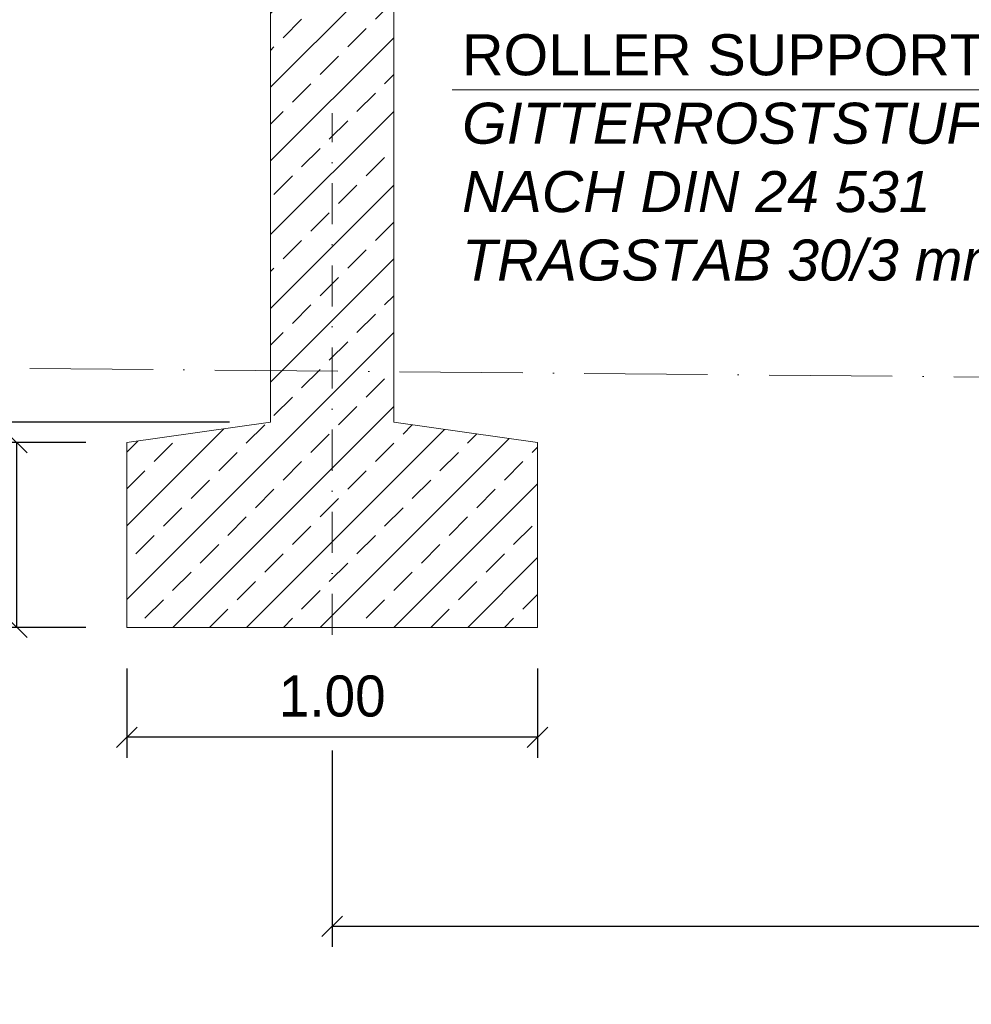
# Model space of a CAD drawing. Header units: millimetres. Extents: x -6179 to 46156, y -8419 to 8561.
# Tile 478 of 508: x 1393 to 3711, y -1091 to 1308. Entities that reach past the tile are written whole.
import ezdxf

# ---------------------------------------------------------------- set-up
doc = ezdxf.new("R2010")
doc.units = ezdxf.units.MM
doc.linetypes.add('ACAD_ISO10W100', pattern=[18, 12, -3, 0, -3])
doc.linetypes.add('DASHDOT', pattern=[1, 0.5, -0.25, 0, -0.25])
for name, color, linetype, lineweight in [('Bemaßung', 7, 'Continuous', 9), ('Betonfundamente', 7, 'Continuous', 18), ('Dübel', 7, 'Continuous', 9)]:
    doc.layers.add(name, color=color, linetype=linetype, lineweight=lineweight)
for name, color, linetype in [('Beschriftung', 7, 'Continuous'), ('POL_Bema', 7, 'Continuous'), ('Text', 7, 'Continuous')]:
    doc.layers.add(name, color=color, linetype=linetype)
doc.styles.add('Arial_Standard', font='arial.ttf')
doc.styles.add('LBB3.5M1000', font='isocp.shx', dxfattribs={"height": 3.5})
doc.dimstyles.new('DIN', dxfattribs={"dimtxt": 2.5, "dimasz": 2.5, "dimexe": 1.25, "dimexo": 0.625, "dimtad": 1, "dimtih": 1, "dimdec": 4, "dimdsep": 46, "dimlunit": 6, "dimtxsty": 'Standard', "dimcen": 2.5, "dimadec": 0, "dimazin": 0, "dimtfac": 1, "dimtdec": 4, "dimtmove": 0, "dimatfit": 3, "dimfxl": 0, "dimtvp": 1, "dimtolj": 1, "dimtzin": 0, "dimarcsym": 0})

# ---------------------------------------------------------------- blocks, each defined once
blk = doc.blocks.new('_Oblique')
at = {"layer": 'POL_Bema', "color": 0, "lineweight": -2}
blk.add_line((-0.5, -0.5), (0.5, 0.5), dxfattribs=at)
blk = doc.blocks.new('*D38')
at = {"layer": 'Bemaßung', "color": 0, "lineweight": -2, "transparency": 16777216}
for p, q in [((1654.4, -272.2), (1654.4, -490.1)), ((2654.4, -272.2), (2654.4, -490.1)), ((2654.4, -440.1), (1654.4, -440.1))]:
    blk.add_line(p, q, dxfattribs=at)
at = {"layer": 'DEFPOINTS', "color": 0, "transparency": 16777216}
for p in [(1654.4, -172.2), (2654.4, -172.2), (1654.4, -440.1)]:
    blk.add_point(p, dxfattribs=at)
at = {"layer": 'Bemaßung', "color": 0, "lineweight": -2, "transparency": 16777216, "xscale": 50, "yscale": 50, "zscale": 50, "rotation": 180}
blk.add_blockref('_Oblique', (1654.4, -440.1), dxfattribs=at)
at = {"layer": 'Bemaßung', "color": 0, "lineweight": -2, "transparency": 16777216, "xscale": 50, "yscale": 50, "zscale": 50}
blk.add_blockref('_Oblique', (2654.4, -440.1), dxfattribs=at)
at = {"layer": 'Bemaßung', "color": 0, "transparency": 16777216, "insert": (2154.4, -340.1), "char_height": 100, "attachment_point": 5}
blk.add_mtext('\\A1;1.00', dxfattribs=at)
blk = doc.blocks.new('*D39')
at = {"layer": 'Bemaßung', "color": 0, "lineweight": -2, "transparency": 16777216}
for p, q in [((1554.4, 277.8), (1336.5, 277.8)), ((1386.5, -172.2), (1386.5, 277.8)), ((1554.4, -172.2), (1336.5, -172.2))]:
    blk.add_line(p, q, dxfattribs=at)
at = {"layer": 'DEFPOINTS', "color": 0, "transparency": 16777216}
for p in [(1386.5, 277.8), (1654.4, 277.8), (1654.4, -172.2)]:
    blk.add_point(p, dxfattribs=at)
at = {"layer": 'Bemaßung', "color": 0, "lineweight": -2, "transparency": 16777216, "xscale": 50, "yscale": 50, "zscale": 50}
for p, rotation in [((1386.5, 277.8), 90), ((1386.5, -172.2), 270)]:
    blk.add_blockref('_Oblique', p, dxfattribs=dict(at, rotation=rotation))
at = {"layer": 'Bemaßung', "color": 0, "transparency": 16777216, "insert": (1286.5, 52.8), "char_height": 100, "attachment_point": 5, "rotation": 90}
blk.add_mtext('\\A1;45', dxfattribs=at)
blk = doc.blocks.new('*D40')
at = {"layer": 'Bemaßung', "color": 0, "lineweight": -2, "transparency": 16777216}
for p, q in [((1904.4, 327.8), (1077.5, 327.8)), ((1127.5, -172.2), (1127.5, 327.8)), ((1554.4, -172.2), (1077.5, -172.2))]:
    blk.add_line(p, q, dxfattribs=at)
at = {"layer": 'DEFPOINTS', "color": 0, "transparency": 16777216}
for p in [(1127.5, 327.8), (2004.4, 327.8), (1654.4, -172.2)]:
    blk.add_point(p, dxfattribs=at)
at = {"layer": 'Bemaßung', "color": 0, "lineweight": -2, "transparency": 16777216, "xscale": 50, "yscale": 50, "zscale": 50}
for p, rotation in [((1127.5, 327.8), 90), ((1127.5, -172.2), 270)]:
    blk.add_blockref('_Oblique', p, dxfattribs=dict(at, rotation=rotation))
at = {"layer": 'Bemaßung', "color": 0, "transparency": 16777216, "insert": (1027.5, 77.8), "char_height": 100, "attachment_point": 5, "rotation": 90}
blk.add_mtext('\\A1;50', dxfattribs=at)
blk = doc.blocks.new('*D41')
at = {"layer": 'Bemaßung', "color": 0, "lineweight": -2, "transparency": 16777216}
for p, q in [((1914.4, 3137.2), (1077.5, 3137.2)), ((1127.5, 3137.2), (1127.5, 327.8)), ((1904.4, 327.8), (1077.5, 327.8))]:
    blk.add_line(p, q, dxfattribs=at)
at = {"layer": 'DEFPOINTS', "color": 0, "transparency": 16777216}
for p in [(2014.4, 3137.2), (1127.5, 327.8), (2004.4, 327.8)]:
    blk.add_point(p, dxfattribs=at)
at = {"layer": 'Bemaßung', "color": 0, "lineweight": -2, "transparency": 16777216, "xscale": 50, "yscale": 50, "zscale": 50}
for p, rotation in [((1127.5, 3137.2), 90), ((1127.5, 327.8), 270)]:
    blk.add_blockref('_Oblique', p, dxfattribs=dict(at, rotation=rotation))
at = {"layer": 'Bemaßung', "color": 0, "transparency": 16777216, "insert": (1027.5, 1732.5), "char_height": 100, "attachment_point": 5, "rotation": 90}
blk.add_mtext('\\A1;X', dxfattribs=at)
blk = doc.blocks.new('*D44')
at = {"layer": 'Bemaßung', "color": 0, "lineweight": -2, "transparency": 16777216}
for p, q in [((2154.4, -472.2), (2154.4, -950.7)), ((6699.8, -832.8), (6699.8, -950.7)), ((6699.8, -900.7), (2154.4, -900.7))]:
    blk.add_line(p, q, dxfattribs=at)
at = {"layer": 'DEFPOINTS', "color": 0, "transparency": 16777216}
for p in [(2154.4, -172.2), (6699.8, -532.8), (2154.4, -900.7)]:
    blk.add_point(p, dxfattribs=at)
at = {"layer": 'Bemaßung', "color": 0, "lineweight": -2, "transparency": 16777216, "xscale": 50, "yscale": 50, "zscale": 50, "rotation": 180}
blk.add_blockref('_Oblique', (2154.4, -900.7), dxfattribs=at)
at = {"layer": 'Bemaßung', "color": 0, "lineweight": -2, "transparency": 16777216, "xscale": 50, "yscale": 50, "zscale": 50}
blk.add_blockref('_Oblique', (6699.8, -900.7), dxfattribs=at)
at = {"layer": 'Bemaßung', "color": 0, "transparency": 16777216, "insert": (4427.1, -800.7), "char_height": 100, "attachment_point": 5}
blk.add_mtext('\\A1;X', dxfattribs=at)
blk = doc.blocks.new('*D48')
at = {"layer": 'Bemaßung', "color": 0, "lineweight": -2, "transparency": 16777216}
for p, q in [((2929.4, 4967.2), (2929.4, 5978.7)), ((6679.4, 1967.2), (6679.4, 5978.7)), ((6679.4, 5928.7), (2929.4, 5928.7))]:
    blk.add_line(p, q, dxfattribs=at)
at = {"layer": 'DEFPOINTS', "color": 0, "transparency": 16777216}
for p in [(2929.4, 5928.7), (2929.4, 3667.2), (6679.4, 667.2)]:
    blk.add_point(p, dxfattribs=at)
at = {"layer": 'Bemaßung', "color": 0, "lineweight": -2, "transparency": 16777216, "xscale": 50, "yscale": 50, "zscale": 50, "rotation": 180}
blk.add_blockref('_Oblique', (2929.4, 5928.7), dxfattribs=at)
at = {"layer": 'Bemaßung', "color": 0, "lineweight": -2, "transparency": 16777216, "xscale": 50, "yscale": 50, "zscale": 50}
blk.add_blockref('_Oblique', (6679.4, 5928.7), dxfattribs=at)
at = {"layer": 'Bemaßung', "color": 0, "transparency": 16777216, "char_height": 100, "attachment_point": 5}
for s, insert in [('\\A1;X  (MAX. 18 STEPS) ', (4804.4, 6028.7)), ('\\A1;(MAX. 18 TRITTSTUFEN)', (4804.4, 5828.7))]:
    blk.add_mtext(s, dxfattribs=dict(at, insert=insert))

msp = doc.modelspace()

# ---------------------------------------------------------------- hatches: boundary and pattern name
at = {"layer": 'Betonfundamente', "lineweight": 9}
h = msp.add_hatch(dxfattribs=at)
h.set_pattern_fill('ANSI33', color=256, scale=20, style=0)
h.set_pattern_definition([(45, (-123464.16, 3554.12), (-89.80256, 89.80256), []), (45, (-123374.35, 3554.12), (-89.80256, 89.80256), [63.5, -31.75])])
h.paths.add_polyline_path([(1654.38052, -172.18553), (1654.38052, 277.81447), (2004.38052, 327.81447), (2004.38052, 3127.207), (2304.38052, 3127.207), (2304.38052, 327.81447), (2654.38052, 277.81447), (2654.38052, -172.18553)], flags=0)

# ---------------------------------------------------------------- linework, layer by layer
at = {"color": 253, "linetype": 'ACAD_ISO10W100', "lineweight": 13, "ltscale": 25}
msp.add_line((5768.79013, 419.17955), (-3078.86572, 499.68964), dxfattribs=at)
at = {"layer": 'Betonfundamente'}
for p, q in [((2004.38052, 3127.207), (2004.38052, 327.81447)), ((2304.38052, 3127.207), (2304.38052, 327.81447)), ((2004.38052, 327.81447), (1654.38052, 277.81447)), ((2654.38052, 277.81447), (2304.38052, 327.81447)), ((1654.38052, 277.81447), (1654.38052, -172.18553)), ((2654.38052, 277.81447), (2654.38052, -172.18553)), ((2654.38052, -172.18553), (1654.38052, -172.18553))]:
    msp.add_line(p, q, dxfattribs=at)
at = {"layer": 'Dübel', "linetype": 'DASHDOT', "lineweight": 9, "ltscale": 200}
msp.add_line((2154.38052, -190.72371), (2154.38052, 1080.15843), dxfattribs=at)
at = {"layer": 'Text', "lineweight": 9}
msp.add_line((4971.81403, 1137.78038), (2446.84135, 1137.78038), dxfattribs=at)

# ---------------------------------------------------------------- texts
at = {"layer": 'Beschriftung', "insert": (-3283.55913, -240.89052), "char_height": 200, "width": 1845.4785758, "attachment_point": 1, "style": 'LBB3.5M1000'}
msp.add_mtext('\\pi244.57;{\\fArial|b0|i0|c0|p34;TOP VIEW\\P\\pi15.509;\\fArial|b0|i1|c0|p34;DRAUFSICHT\\P\\pi106.2;\\fArial|b0|i0|c0|p34;\\H0.5x;SCALE / MASSSTAB 1:20}', dxfattribs=at)
at = {"layer": 'Text', "insert": (2470.70673, 1138.70582), "char_height": 100, "width": 2551.4844574, "attachment_point": 4, "style": 'Arial_Standard'}
msp.add_mtext('GRATING STEPS 1000 x 270 mm\\PACC. TO DIN 24 531\\PROLLER SUPPORT 30/3 mm\\P{\\fArial|b0|i1|c0|p34;GITTERROSTSTUFEN 1000 x 270 mm\\PNACH DIN 24 531\\PTRAGSTAB 30/3 mm}', dxfattribs=at)

# ---------------------------------------------------------------- dimensions: what is measured, and where the dimension line sits
at = {"layer": 'Bemaßung'}
for base, p1, p2, text, override, picture, middle in [((2929.38052, 5928.69125), (6679.38052, 667.207), (2929.38052, 3667.207), 'X  (MAX. 18 STEPS) \\X (MAX. 18 TRITTSTUFEN)', {"dimscale": 100, "dimtxt": 1, "dimasz": 0.5, "dimexe": 0.5, "dimexo": 13, "dimgap": 0.5, "dimtih": 0, "dimdec": 2, "dimblk1": 'Oblique', "dimblk2": 'Oblique', "dimsah": 1, "dimtmove": 2}, '*D48', (4804.38052, 5928.69125)), ((1654.38052, -440.07203), (2654.38052, -172.18553), (1654.38052, -172.18553), '1.00', {"dimscale": 100, "dimtxt": 1, "dimasz": 0.5, "dimexe": 0.5, "dimexo": 1, "dimgap": 0.5, "dimtih": 0, "dimdec": 2, "dimblk1": 'Oblique', "dimblk2": 'Oblique', "dimsah": 1, "dimtmove": 2}, '*D38', (2154.38052, -340.07203)), ((2154.38052, -900.70754), (6699.78679, -532.793), (2154.38052, -172.18553), 'X', {"dimscale": 100, "dimtxt": 1, "dimasz": 0.5, "dimexe": 0.5, "dimexo": 3, "dimgap": 0.5, "dimtih": 0, "dimdec": 2, "dimblk1": 'Oblique', "dimblk2": 'Oblique', "dimsah": 1, "dimtmove": 2}, '*D44', (4427.08366, -800.70754))]:
    dim = msp.add_linear_dim(base=base, p1=p1, p2=p2, text=text, dimstyle='DIN', override=override, dxfattribs=at)
    dim.commit()
    dim.dimension.update_dxf_attribs({"geometry": picture, "text_midpoint": middle})
for base, p1, p2, text, picture, middle in [((1127.49114, 327.81447), (2014.38052, 3137.207), (2004.38052, 327.81447), 'X', '*D41', (1027.49114, 1732.51074)), ((1127.49114, 327.81447), (1654.38052, -172.18553), (2004.38052, 327.81447), '50', '*D40', (1027.49114, 77.81447)), ((1386.49402, 277.81447), (1654.38052, -172.18553), (1654.38052, 277.81447), '45', '*D39', (1286.49402, 52.81447))]:
    dim = msp.add_linear_dim(base=base, p1=p1, p2=p2, angle=90, text=text, dimstyle='DIN', override={"dimscale": 100, "dimtxt": 1, "dimasz": 0.5, "dimexe": 0.5, "dimexo": 1, "dimgap": 0.5, "dimtih": 0, "dimdec": 2, "dimblk1": 'Oblique', "dimblk2": 'Oblique', "dimsah": 1, "dimtmove": 2}, dxfattribs=at)
    dim.commit()
    dim.dimension.update_dxf_attribs({"geometry": picture, "text_midpoint": middle})

doc.saveas('drawing.dxf')
